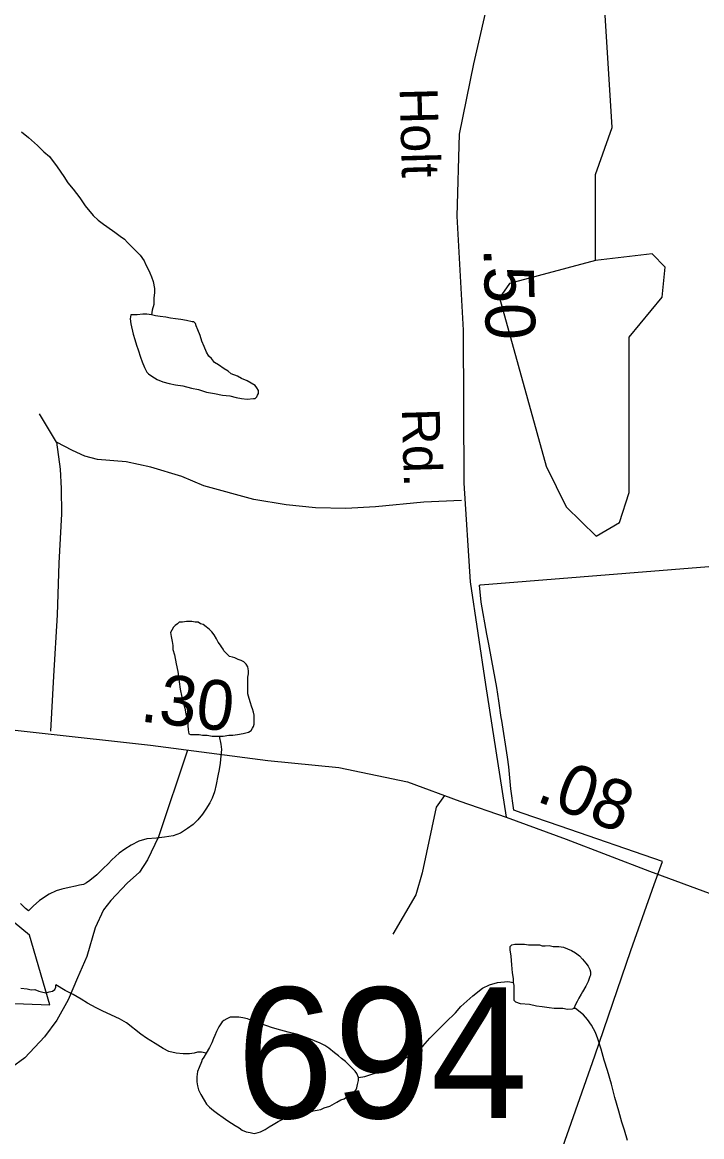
# Model space of a CAD drawing. Extents: x 2001466 to 2224147, y 644118 to 847247.
# Drawn here: x 2042019 to 2043726, y 729532 to 732330 of the extents above; entities that cross this region are included whole.
import ezdxf

# ---------------------------------------------------------------- set-up
doc = ezdxf.new("R2010")
doc.units = 0
for name, color, linetype in [('Exist Boundary Political City Limit New Hole', 7, 'Continuous'), ('Exist Hydrographic Misc Water Feature', 7, 'Continuous'), ('Exist Road Non-System Type 51', 7, 'Continuous'), ('Exist Road Secondary Mileage Hundredths English Label', 7, 'Continuous'), ('Exist Road Secondary Structure Standard Bridge Number Label', 7, 'Continuous'), ('Exist Road Secondary Type 51 Attributed', 7, 'Continuous'), ('Exist Road Secondary Type 51 Label', 7, 'Continuous'), ('Map Preparation Boundary City Limit Buffer Line', 7, 'Continuous')]:
    doc.layers.add(name, color=color, linetype=linetype)

msp = doc.modelspace()

# ---------------------------------------------------------------- linework, layer by layer
at = {"layer": 'Exist Boundary Political City Limit New Hole'}
msp.add_lwpolyline([(2043350, 729430.8), (2043456.9, 729734.8), (2043547.9, 730000), (2043606.4, 730165.8), (2043626.9, 730223.1), (2043370, 730311.5), (2043274.8, 730344.2), (2043253.9, 730352.2), (2043246.4, 730405.8), (2043240.9, 730460.6), (2043238, 730485.3), (2043223.6, 730577.5), (2043222.2, 730584.8), (2043216, 730627), (2043211.2, 730659.8), (2043198.1, 730727.6), (2043190.5, 730768.6), (2043185.8, 730794.3), (2043171.8, 730874.5), (2043167.6, 730917.2), (2043169.6, 730917.6), (2044014.9, 730985.6), (2044022.4, 731416.6)], dxfattribs=at)
at = {"layer": 'Exist Hydrographic Misc Water Feature'}
for points in [[(2043459.2, 731732.1), (2043459.2, 731948.6), (2043500.3, 732065.9), (2043483.2, 732348.4), (2043469, 732414.3)], [(2042016.9, 732055), (2042034.8, 732041), (2042056.9, 732021.1), (2042072.9, 732005.1), (2042087, 731993.1), (2042106.9, 731967.1), (2042122.9, 731943.2), (2042133, 731927.2), (2042147.1, 731911.3), (2042163.1, 731889.3), (2042177.1, 731869.3), (2042197.2, 731845.4), (2042209.3, 731833.4), (2042223.2, 731823.4), (2042231.2, 731817.5), (2042251.3, 731803.5), (2042265.2, 731793.5), (2042275.3, 731785.5), (2042283.3, 731777.5), (2042293.3, 731767.6), (2042303.4, 731757.6), (2042315.3, 731745.6), (2042325.3, 731731.6), (2042329.4, 731721.6), (2042333.3, 731713.6), (2042339.5, 731701.7), (2042343.4, 731691.7), (2042347.5, 731679.7), (2042351.4, 731661.7), (2042351.4, 731651.7), (2042349.5, 731637.7), (2042349.5, 731621.7)], [(2043459.2, 731732.1), (2043243.1, 731674.2), (2043218.1, 731638.5), (2043335.2, 731216.1), (2043385.2, 731113.5), (2043460.3, 731039.7), (2043519.1, 731074.7), (2043543.1, 731149.6), (2043543.1, 731540), (2043626.2, 731640), (2043634.2, 731715.3), (2043601.1, 731748.9), (2043459.2, 731732.1)], [(2042349.5, 731621.7), (2042345.6, 731607.7), (2042343.6, 731595.7)], [(2042343.6, 731595.7), (2042331.7, 731597.6), (2042321.6, 731597.6), (2042307.7, 731595.6), (2042291.7, 731595.6), (2042289.6, 731585.6), (2042291.7, 731573.6), (2042297.6, 731547.6), (2042301.7, 731533.6), (2042305.6, 731519.6), (2042309.9, 731507.6), (2042315.9, 731489.6), (2042319.8, 731477.6), (2042325.9, 731463.6), (2042331.9, 731451.7), (2042335.8, 731447.7), (2042344, 731441.7), (2042357.9, 731433.7), (2042371.9, 731427.8), (2042388.1, 731423.8), (2042404.1, 731419.8), (2042421.9, 731417.8), (2042444, 731411.9), (2042461.9, 731408), (2042482, 731402), (2042501.9, 731398), (2042522, 731394), (2042540, 731392.1), (2042556, 731388.1), (2042569.9, 731386.1), (2042583.9, 731384.1), (2042599.9, 731386.2), (2042604, 731386.2), (2042607.9, 731390.2), (2042609.9, 731394.2), (2042612, 731398.2), (2042612, 731406.2), (2042607.9, 731412.2), (2042604, 731418.2), (2042593.9, 731424.2), (2042583.9, 731430.2), (2042569.7, 731436.2), (2042559.9, 731442.1), (2042543.9, 731448.1), (2042535.9, 731454.1), (2042525.9, 731460), (2042511.9, 731470), (2042501.9, 731476), (2042493.9, 731485.9), (2042487.9, 731491.9), (2042481.8, 731501.9), (2042475.6, 731516), (2042469.7, 731529.9), (2042465.8, 731543.9), (2042459.6, 731557.9), (2042455.7, 731567.9), (2042453.7, 731573.9), (2042449.6, 731577.9), (2042445.7, 731577.9), (2042431.5, 731581.8), (2042417.6, 731583.8), (2042403.6, 731585.7), (2042391.5, 731587.7), (2042379.7, 731589.7), (2042365.5, 731591.7), (2042353.6, 731593.7), (2042343.6, 731595.7)], [(2042513.5, 730538.1), (2042523.6, 730538.1), (2042537.5, 730540.2), (2042547.6, 730540.2), (2042559.5, 730542.3), (2042573.6, 730544.3), (2042587.6, 730548.3), (2042593.5, 730552.3), (2042597.6, 730558.3), (2042599.7, 730562.3), (2042601.5, 730568.3), (2042601.5, 730572.3), (2042601.5, 730582.3), (2042601.5, 730590.3), (2042599.5, 730598.3), (2042597.4, 730606.3), (2042595.4, 730610.3), (2042591.5, 730624.3), (2042587.4, 730638.3), (2042585.3, 730644.2), (2042585.3, 730652.2), (2042585.3, 730658.2), (2042585.3, 730666.3), (2042585.3, 730676.3), (2042585.3, 730686.3), (2042587.4, 730694.3), (2042587.2, 730702.3), (2042585.1, 730712.3), (2042581.2, 730718.3), (2042575.3, 730724.3), (2042569.1, 730728.2), (2042561.1, 730730.2), (2042553.1, 730734.2), (2042547.2, 730736.2), (2042539.2, 730738.2), (2042535.3, 730742.2), (2042529.1, 730748.2), (2042525.2, 730752.2), (2042523.2, 730756.2), (2042519.3, 730762.2), (2042517.2, 730766.2), (2042511.1, 730774.1), (2042507, 730782.1), (2042501, 730792.1), (2042495.1, 730800.1), (2042489.1, 730806.1), (2042481.2, 730812.1), (2042473.2, 730818), (2042467, 730820), (2042461.1, 730824), (2042453.1, 730824), (2042445.1, 730826), (2042439.1, 730826), (2042431.1, 730826), (2042421.1, 730824), (2042413.1, 730823.9), (2042409.2, 730819.9), (2042403, 730815.9), (2042399.1, 730811.9), (2042395, 730803.9), (2042391.1, 730797.9), (2042393.2, 730787.9), (2042395.2, 730775.9), (2042397.3, 730765.9), (2042397.3, 730755.9), (2042401.2, 730741.9), (2042405.3, 730719.9), (2042409.4, 730700), (2042413.3, 730673.9), (2042415.3, 730655.9), (2042419.4, 730635.9), (2042423.5, 730620), (2042427.4, 730608), (2042429.5, 730594), (2042433.6, 730576), (2042435.6, 730554), (2042437.7, 730544), (2042441.6, 730542), (2042451.6, 730542), (2042463.5, 730542.1), (2042471.5, 730540.1), (2042483.6, 730540.1), (2042495.5, 730538.1), (2042509.7, 730538.1), (2042513.5, 730538.1)], [(2042513.5, 730538.1), (2042517.7, 730518.1), (2042519.7, 730504.1), (2042517.7, 730488.2), (2042515.8, 730470.2), (2042513.8, 730454.2), (2042509.9, 730438.1), (2042505.8, 730416.1), (2042501.9, 730398.1), (2042495.9, 730382.1), (2042490, 730370.1), (2042479.9, 730354.2), (2042471.9, 730342.1), (2042460, 730328.1), (2042447.9, 730316.1), (2042434, 730306), (2042416.1, 730294), (2042398.1, 730288), (2042376.2, 730284), (2042356.1, 730281.9), (2042332.1, 730279.8), (2042312, 730273.8), (2042292.1, 730263.8), (2042276.3, 730253.8), (2042262.2, 730243.7), (2042244.1, 730227.7), (2042234.3, 730217.7), (2042222.2, 730205.6), (2042206.4, 730189.6), (2042188.3, 730175.6), (2042180.3, 730169.6), (2042172.3, 730165.6), (2042162.3, 730163.5), (2042152.2, 730161.5), (2042136.3, 730157.5), (2042118.4, 730153.5), (2042104.3, 730149.5), (2042086.4, 730141.4), (2042062.4, 730125.4), (2042046.4, 730111.3), (2042034.5, 730099.3)], [(2042034.5, 730099.3), (2042026.6, 730105.3), (2042014.5, 730117.3)], [(2041646.2, 729793.9), (2041771.3, 729794.6), (2041804.3, 729836.5), (2041888.1, 729870.9), (2042088.3, 729863.6), (2042037.2, 730038.5), (2041979.2, 730085.6), (2041787.3, 730043.7), (2041613.2, 729929.1), (2041646.2, 729793.9)], [(2043252.8, 729919.6), (2043252.6, 729929.6), (2043250.5, 729943.6), (2043248.7, 729963.6), (2043246.6, 729985.7), (2043244.4, 730001.7), (2043244.4, 730009.7), (2043248.5, 730013.7), (2043256.5, 730015.7), (2043262.4, 730015.7), (2043268.6, 730015.7), (2043280.4, 730015.7), (2043290.5, 730013.7), (2043302.4, 730013.7), (2043310.4, 730013.8), (2043318.4, 730013.8), (2043324.5, 730011.8), (2043332.5, 730011.8), (2043342.4, 730011.9), (2043352.4, 730009.9), (2043366.4, 730009.9), (2043378.5, 730007.9), (2043388.5, 730003.9), (2043398.3, 729999.9), (2043408.4, 729994), (2043418.4, 729986), (2043426.4, 729978), (2043434.6, 729968), (2043440.6, 729960), (2043444.5, 729952), (2043446.5, 729946), (2043446.5, 729938), (2043444.5, 729934.1), (2043440.6, 729922.1), (2043434.6, 729910), (2043426.6, 729896), (2043422.8, 729890), (2043416.6, 729880), (2043412.7, 729872), (2043408.6, 729864), (2043404.7, 729854)], [(2042014.9, 729905.3), (2042030.9, 729903.3), (2042040.9, 729901.3), (2042050.7, 729901.4), (2042060.8, 729897.4), (2042070.8, 729895.4), (2042078.8, 729893.5), (2042086.8, 729895.5), (2042094.8, 729897.4), (2042100.8, 729901.4), (2042102.8, 729907.4), (2042102.8, 729913.4)], [(2042481.2, 729742.2), (2042469.1, 729744.2), (2042459, 729744.1), (2042451, 729742.1), (2042439.1, 729740.1), (2042423.1, 729740.1), (2042405.1, 729742.1), (2042387, 729746), (2042373.1, 729754), (2042353, 729766), (2042331.1, 729779.9), (2042317.1, 729789.9), (2042281, 729817.8), (2042263, 729827.8), (2042220.9, 729847.7), (2042204.9, 729855.6), (2042183, 729867.6), (2042166.8, 729877.6), (2042146.9, 729889.6), (2042126.8, 729899.5), (2042102.8, 729913.4)], [(2042863.2, 729681), (2042879.2, 729683), (2042897, 729689), (2042917.1, 729695), (2042947, 729709.1), (2042971, 729723.2), (2042999.1, 729739.2), (2043024.9, 729759.3), (2043043, 729779.3), (2043062.9, 729799.3), (2043082.8, 729819.3), (2043106.8, 729843.4), (2043120.9, 729859.4), (2043150.6, 729885.5), (2043174.6, 729905.5), (2043192.7, 729913.5), (2043212.8, 729919.6), (2043238.6, 729921.6), (2043252.8, 729919.6)], [(2043404.7, 729854), (2043400.6, 729852), (2043388.7, 729851.9), (2043376.6, 729853.9), (2043366.8, 729853.9), (2043354.7, 729853.8), (2043342.8, 729855.8), (2043324.7, 729857.8), (2043310.8, 729859.8), (2043292.7, 729863.7), (2043270.6, 729865.7), (2043258.7, 729869.7), (2043254.6, 729873.7), (2043254.6, 729887.7), (2043254.6, 729903.7), (2043254.6, 729911.6), (2043252.8, 729919.6)], [(2043539.4, 729522.3), (2043531.4, 729548.2), (2043525.3, 729568.2), (2043517.3, 729596.2), (2043507.2, 729630.2), (2043499, 729664.2), (2043489, 729698.1), (2043481, 729724.1), (2043473, 729752.1), (2043464.8, 729778.1), (2043458.8, 729794.1), (2043448.8, 729812), (2043438.7, 729826), (2043428.9, 729838), (2043408.6, 729854), (2043404.7, 729854)], [(2042863.2, 729681), (2042859.1, 729691), (2042855.2, 729697), (2042849, 729702.9), (2042841, 729710.9), (2042831.2, 729720.9), (2042821.1, 729728.8), (2042813.1, 729734.8), (2042803.1, 729742.8), (2042789.1, 729754.8), (2042778.9, 729760.8), (2042767, 729766.8), (2042753.1, 729772.7), (2042738.9, 729778.7), (2042727, 729782.7), (2042711, 729788.7), (2042687, 729794.6), (2042658.9, 729802.5), (2042645, 729806.5), (2042632.9, 729810.5), (2042621, 729814.5), (2042608.9, 729818.5), (2042592.9, 729824.4), (2042584.9, 729828.4), (2042573, 729830.4), (2042563, 729832.3), (2042552.9, 729832.3), (2042541, 729832.3), (2042533, 729828.2), (2042525, 729824.2), (2042520.9, 729820.2), (2042512.9, 729808.3), (2042507, 729796.3), (2042502.9, 729786.3), (2042499, 729778.3), (2042495.1, 729768.2), (2042489.1, 729756.2), (2042481.2, 729742.2)], [(2042481.2, 729742.2), (2042475, 729732.2), (2042471.1, 729726.2), (2042469.1, 729720.2), (2042463.1, 729706.2), (2042459.2, 729696.2), (2042457.2, 729682.2), (2042457.2, 729670.2), (2042459.2, 729660.2), (2042461.3, 729650.2), (2042467.4, 729638.2), (2042475.4, 729624.2), (2042481.4, 729614.2), (2042489.4, 729606.3), (2042499.4, 729598.3), (2042509.2, 729590.3), (2042523.4, 729580.3), (2042535.5, 729572.3), (2042553.5, 729560.4), (2042563.4, 729554.4), (2042571.4, 729548.4), (2042581.4, 729544.5), (2042591.5, 729542.5), (2042601.5, 729540.5), (2042611.4, 729542.5), (2042617.5, 729544.5), (2042629.4, 729550.5), (2042639.5, 729556.5), (2042649.5, 729562.6), (2042661.4, 729570.6), (2042675.3, 729576.6), (2042689.3, 729580.6), (2042705.3, 729586.6), (2042721.3, 729590.7), (2042731.3, 729592.7), (2042739.3, 729592.7), (2042749.4, 729596.8), (2042759.4, 729598.8), (2042769.2, 729600.8), (2042777.2, 729604.8), (2042791.4, 729608.8), (2042809.2, 729618.8), (2042819.3, 729624.9), (2042827.3, 729626.9), (2042835.3, 729632.9), (2042841.2, 729636.9), (2042847.2, 729640.9), (2042853.1, 729645), (2042857.2, 729649), (2042859.3, 729655), (2042861.1, 729663), (2042863.2, 729673), (2042863.2, 729681)]]:
    msp.add_lwpolyline(points, dxfattribs=at)
at = {"layer": 'Exist Road Non-System Type 51'}
msp.add_line((2042105.1, 731276.4), (2042062.5, 731347.3), dxfattribs=at)
for points in [[(2042105.1, 731276.4), (2042113.7, 731208.3), (2042116.7, 731160.2), (2042117.4, 731096.2), (2042110.9, 730972.3), (2042106.2, 730842.4), (2042097.1, 730688.6), (2042090.2, 730550.7)], [(2043122.1, 731129.6), (2043028, 731125.6), (2042905.8, 731114.1), (2042831.7, 731109.6), (2042755.7, 731111.1), (2042681.9, 731118.6), (2042600.2, 731132.3), (2042474.9, 731166.9), (2042419.3, 731190), (2042341.8, 731213.6), (2042280.1, 731226.9), (2042208.2, 731232.3), (2042176.4, 731241), (2042144.7, 731255.6), (2042105.1, 731276.4)], [(2042433.9, 730503.1), (2042360.8, 730285.2), (2042333.6, 730227.7), (2042313, 730196.1), (2042282.4, 730168.8), (2042241.5, 730125.6), (2042223.1, 730102), (2042202.1, 730056.4), (2042180.7, 729984.8), (2042157.6, 729931.3), (2042134.4, 729875.8), (2042105.4, 729824.4), (2042074.5, 729783), (2042025.4, 729730), (2041990.9, 729704.7)], [(2043079.9, 730389), (2043058.2, 730359.4), (2043023.7, 730195.1), (2043007.3, 730139.2), (2042949.8, 730041.1)]]:
    msp.add_lwpolyline(points, dxfattribs=at)
at = {"layer": 'Exist Road Secondary Type 51 Attributed'}
for points in [[(2043279.2, 732926.1), (2043263.1, 732719.9), (2043240.6, 732592.7), (2043193.9, 732408.3), (2043152.1, 732226.4), (2043116.7, 732049.2), (2043110.3, 731843.9), (2043126.4, 731557.2), (2043128, 731173.2), (2043144.1, 730925.2), (2043182.7, 730667.5), (2043234.2, 730334.5)], [(2041677.6, 730584.3), (2041788.4, 730576.7), (2042341.1, 730515.3), (2042635.5, 730476.7), (2042814.2, 730459), (2042986.4, 730423.5), (2043118.3, 730374.8), (2043234.2, 730334.5)], [(2043234.2, 730334.5), (2043385.4, 730279), (2043594.6, 730199.3), (2043760.4, 730138.1), (2043865, 730075.3), (2043948.7, 730006), (2044070.2, 729872), (2044259.3, 729663.4), (2044454, 729452.1), (2044631.8, 729249.1), (2044721.9, 729147.3), (2044758.9, 729082.1)]]:
    msp.add_lwpolyline(points, dxfattribs=at)
at = {"layer": 'Map Preparation Boundary City Limit Buffer Line'}
msp.add_lwpolyline([(2043350, 729430.8), (2043456.9, 729734.8), (2043547.9, 730000), (2043606.4, 730165.8), (2043626.9, 730223.1), (2043370, 730311.5), (2043274.8, 730344.2), (2043253.9, 730352.2), (2043246.4, 730405.8), (2043240.9, 730460.6), (2043238, 730485.3), (2043223.6, 730577.5), (2043222.2, 730584.8), (2043216, 730627), (2043211.2, 730659.8), (2043198.1, 730727.6), (2043190.5, 730768.6), (2043185.8, 730794.3), (2043171.8, 730874.5), (2043167.6, 730917.2), (2043169.6, 730917.6), (2044014.9, 730985.6), (2044022.4, 731416.6)], dxfattribs=at)

# ---------------------------------------------------------------- texts
at = {"layer": 'Exist Road Secondary Mileage Hundredths English Label'}
for s, rotation, p in [('.50', 271.5128, (2043177.6, 731763.4)), ('.30', 353.5655, (2042312.5, 730575.1)), ('.08', 339.1409, (2043306.2, 730376.1))]:
    msp.add_text(s, height=125, rotation=rotation, dxfattribs=at).set_placement(p)
at = {"layer": 'Exist Road Secondary Structure Standard Bridge Number Label'}
msp.add_text('694', height=328.08, dxfattribs=at).set_placement((2042557.1, 729578.7))
at = {"layer": 'Exist Road Secondary Type 51 Label'}
for s, rotation, p in [('Holt', 271.5128, (2042966.8, 732165.3)), ('Rd.', 271.6902, (2042972.2, 731360))]:
    msp.add_text(s, height=95, rotation=rotation, dxfattribs=at).set_placement(p)

doc.saveas('drawing.dxf')
